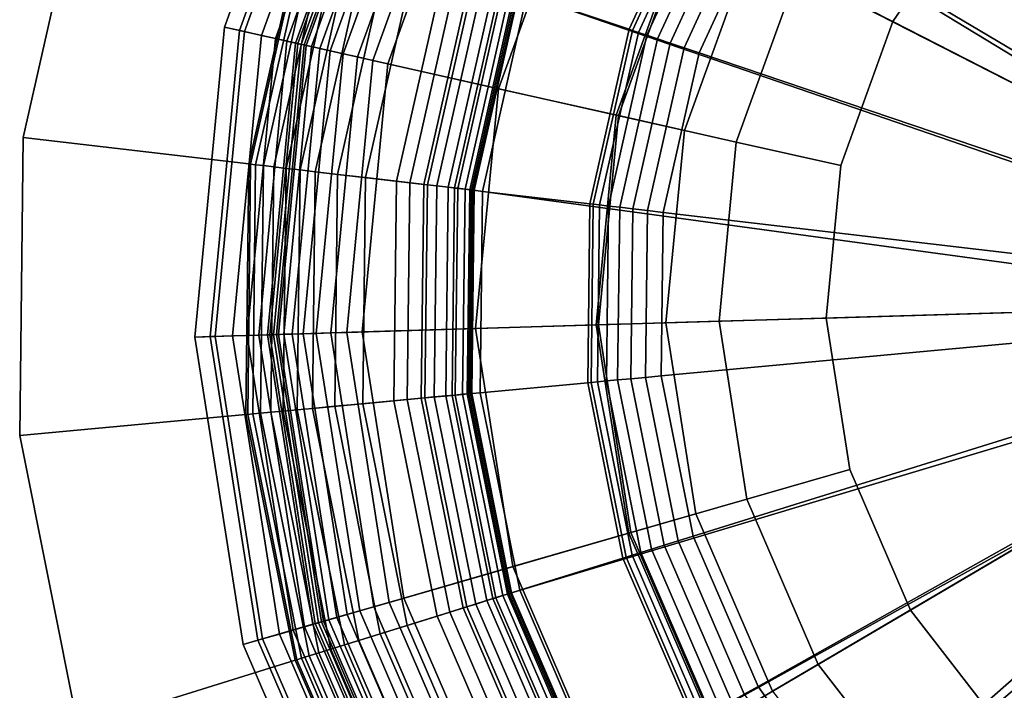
# Model space of a CAD drawing. Extents: x -43.1 to 43.1, y -41.3 to 41.3.
# Tile 281 of 656: x 16.481 to 17.448, y -28.705 to -28.046. Entities that reach past the tile are written whole.
import ezdxf

# ---------------------------------------------------------------- set-up
doc = ezdxf.new("R2010")
doc.units = 0
for name, color, linetype in [('LAMP', 7, 'CONTINUOUS'), ('LAMP_SUPPORT', 18, 'CONTINUOUS'), ('METAL_BASE', 254, 'CONTINUOUS')]:
    doc.layers.add(name, color=color, linetype=linetype)

msp = doc.modelspace()

# ---------------------------------------------------------------- linework, layer by layer
at = {"layer": 'LAMP'}
for points in [[(17.3053, -27.8192, 41.1433), (17.1984, -27.9761, 41.1433), (17.8727, -28.3209, 41.1433), (17.4479, -27.6939, 41.1433)], [(16.6823, -28.053, 43.6401), (16.7863, -27.7654, 43.6401), (16.7999, -27.7723, 43.7579), (16.6972, -28.0564, 43.7579)], [(16.7019, -28.0574, 43.3843), (16.8042, -27.7745, 43.3843), (16.7863, -27.7654, 43.6401), (16.6823, -28.053, 43.6401)], [(16.6972, -28.0564, 43.7579), (16.7999, -27.7723, 43.7579), (16.8521, -27.799, 43.8806), (16.7544, -28.0692, 43.8806)], [(16.7186, -28.0612, 43.0998), (16.8194, -27.7823, 43.0998), (16.8042, -27.7745, 43.3843), (16.7019, -28.0574, 43.3843)], [(16.7325, -28.0643, 42.7996), (16.8321, -27.7888, 42.7996), (16.8194, -27.7823, 43.0998), (16.7186, -28.0612, 43.0998)], [(16.7436, -28.0668, 42.4966), (16.8423, -27.794, 42.4966), (16.8321, -27.7888, 42.7996), (16.7325, -28.0643, 42.7996)], [(16.752, -28.0687, 42.2036), (16.85, -27.7979, 42.2036), (16.8423, -27.794, 42.4966), (16.7436, -28.0668, 42.4966)], [(16.7577, -28.07, 41.9337), (16.8551, -27.8005, 41.9337), (16.85, -27.7979, 42.2036), (16.752, -28.0687, 42.2036)], [(16.7544, -28.0692, 43.8806), (16.8521, -27.799, 43.8806), (16.9328, -27.8403, 43.9998), (16.8428, -28.0891, 43.9998)], [(16.7607, -28.0706, 41.6997), (16.8579, -27.8019, 41.6997), (16.8551, -27.8005, 41.9337), (16.7577, -28.07, 41.9337)], [(16.7626, -28.0711, 41.6845), (16.8596, -27.8028, 41.6845), (16.8579, -27.8019, 41.6997), (16.7607, -28.0706, 41.6997)], [(16.7677, -28.0722, 41.6707), (16.8643, -27.8052, 41.6707), (16.8596, -27.8028, 41.6845), (16.7626, -28.0711, 41.6845)], [(16.7758, -28.074, 41.6586), (16.8716, -27.809, 41.6586), (16.8643, -27.8052, 41.6707), (16.7677, -28.0722, 41.6707)], [(16.7862, -28.0764, 41.6486), (16.8812, -27.8139, 41.6486), (16.8716, -27.809, 41.6586), (16.7758, -28.074, 41.6586)], [(16.7987, -28.0792, 41.6411), (16.8926, -27.8197, 41.6411), (16.8812, -27.8139, 41.6486), (16.7862, -28.0764, 41.6486)], [(16.8128, -28.0824, 41.6365), (16.9054, -27.8263, 41.6365), (16.8926, -27.8197, 41.6411), (16.7987, -28.0792, 41.6411)], [(17.4231, -27.9233, 44.2735), (17.5361, -27.824, 44.2735), (17.8727, -28.3209, 44.2735), (17.3384, -28.0477, 44.2735)], [(16.828, -28.0858, 41.6352), (16.9193, -27.8334, 41.6352), (16.9054, -27.8263, 41.6365), (16.8128, -28.0824, 41.6365)], [(17.0669, -28.1396, 41.6428), (17.1373, -27.9449, 41.6428), (16.9193, -27.8334, 41.6352), (16.828, -28.0858, 41.6352)], [(16.8428, -28.0891, 43.9998), (16.9328, -27.8403, 43.9998), (17.0319, -27.8909, 44.107), (16.9514, -28.1136, 44.107)], [(17.2448, -27.9998, 44.2522), (17.3444, -27.8537, 44.2522), (17.4231, -27.9233, 44.2735), (17.3384, -28.0477, 44.2735)], [(16.9514, -28.1136, 44.107), (17.0319, -27.8909, 44.107), (17.1393, -27.9458, 44.1939), (17.069, -28.14, 44.1939)], [(17.1338, -28.1546, 41.1433), (17.1984, -27.9761, 41.1433), (17.1373, -27.9449, 41.6428), (17.0669, -28.1396, 41.6428)], [(17.069, -28.14, 44.1939), (17.1393, -27.9458, 44.1939), (17.2448, -27.9998, 44.2522), (17.1847, -28.1661, 44.2522)], [(17.1338, -28.1546, 41.1433), (17.1157, -28.3436, 41.1433), (17.8727, -28.3209, 41.1433), (17.1984, -27.9761, 41.1433)], [(17.1847, -28.1661, 44.2522), (17.2448, -27.9998, 44.2522), (17.3384, -28.0477, 44.2735), (17.2872, -28.1891, 44.2735)], [(17.2872, -28.1891, 44.2735), (17.3384, -28.0477, 44.2735), (17.8727, -28.3209, 44.2735), (17.2728, -28.3389, 44.2735)], [(16.6531, -28.3575, 43.6401), (16.6823, -28.053, 43.6401), (16.6972, -28.0564, 43.7579), (16.6683, -28.357, 43.7579)], [(16.6731, -28.3569, 43.3843), (16.7019, -28.0574, 43.3843), (16.6823, -28.053, 43.6401), (16.6531, -28.3575, 43.6401)], [(16.6683, -28.357, 43.7579), (16.6972, -28.0564, 43.7579), (16.7544, -28.0692, 43.8806), (16.7269, -28.3553, 43.8806)], [(16.6902, -28.3564, 43.0998), (16.7186, -28.0612, 43.0998), (16.7019, -28.0574, 43.3843), (16.6731, -28.3569, 43.3843)], [(16.7045, -28.3559, 42.7996), (16.7325, -28.0643, 42.7996), (16.7186, -28.0612, 43.0998), (16.6902, -28.3564, 43.0998)], [(16.7159, -28.3556, 42.4966), (16.7436, -28.0668, 42.4966), (16.7325, -28.0643, 42.7996), (16.7045, -28.3559, 42.7996)], [(16.7245, -28.3553, 42.2036), (16.752, -28.0687, 42.2036), (16.7436, -28.0668, 42.4966), (16.7159, -28.3556, 42.4966)], [(16.7303, -28.3552, 41.9337), (16.7577, -28.07, 41.9337), (16.752, -28.0687, 42.2036), (16.7245, -28.3553, 42.2036)], [(16.7269, -28.3553, 43.8806), (16.7544, -28.0692, 43.8806), (16.8428, -28.0891, 43.9998), (16.8175, -28.3525, 43.9998)], [(16.7334, -28.3551, 41.6997), (16.7607, -28.0706, 41.6997), (16.7577, -28.07, 41.9337), (16.7303, -28.3552, 41.9337)], [(16.7353, -28.355, 41.6845), (16.7626, -28.0711, 41.6845), (16.7607, -28.0706, 41.6997), (16.7334, -28.3551, 41.6997)], [(16.7406, -28.3548, 41.6707), (16.7677, -28.0722, 41.6707), (16.7626, -28.0711, 41.6845), (16.7353, -28.355, 41.6845)], [(16.7488, -28.3546, 41.6586), (16.7758, -28.074, 41.6586), (16.7677, -28.0722, 41.6707), (16.7406, -28.3548, 41.6707)], [(16.7596, -28.3543, 41.6486), (16.7862, -28.0764, 41.6486), (16.7758, -28.074, 41.6586), (16.7488, -28.3546, 41.6586)], [(16.7723, -28.3539, 41.6411), (16.7987, -28.0792, 41.6411), (16.7862, -28.0764, 41.6486), (16.7596, -28.3543, 41.6486)], [(16.7867, -28.3535, 41.6365), (16.8128, -28.0824, 41.6365), (16.7987, -28.0792, 41.6411), (16.7723, -28.3539, 41.6411)], [(16.8024, -28.353, 41.6352), (16.828, -28.0858, 41.6352), (16.8128, -28.0824, 41.6365), (16.7867, -28.3535, 41.6365)], [(17.0471, -28.3457, 41.6428), (17.0669, -28.1396, 41.6428), (16.828, -28.0858, 41.6352), (16.8024, -28.353, 41.6352)], [(16.8175, -28.3525, 43.9998), (16.8428, -28.0891, 43.9998), (16.9514, -28.1136, 44.107), (16.9288, -28.3492, 44.107)], [(16.9288, -28.3492, 44.107), (16.9514, -28.1136, 44.107), (17.069, -28.14, 44.1939), (17.0493, -28.3456, 44.1939)], [(17.1157, -28.3436, 41.1433), (17.1338, -28.1546, 41.1433), (17.0669, -28.1396, 41.6428), (17.0471, -28.3457, 41.6428)], [(17.0493, -28.3456, 44.1939), (17.069, -28.14, 44.1939), (17.1847, -28.1661, 44.2522), (17.1678, -28.342, 44.2522)], [(17.1678, -28.342, 44.2522), (17.1847, -28.1661, 44.2522), (17.2872, -28.1891, 44.2735), (17.2728, -28.3389, 44.2735)], [(17.1451, -28.5312, 41.1433), (17.2202, -28.7055, 41.1433), (17.8727, -28.3209, 41.1433), (17.1157, -28.3436, 41.1433)], [(17.3364, -28.8557, 41.1433), (17.4862, -28.9723, 41.1433), (17.8727, -28.3209, 41.1433), (17.2202, -28.7055, 41.1433)], [(17.2961, -28.4875, 44.2735), (17.2728, -28.3389, 44.2735), (17.8727, -28.3209, 44.2735), (17.3557, -28.6257, 44.2735)], [(17.4477, -28.7447, 44.2735), (17.3557, -28.6257, 44.2735), (17.8727, -28.3209, 44.2735), (17.5665, -28.8371, 44.2735)], [(17.0792, -28.5502, 41.6428), (17.0471, -28.3457, 41.6428), (16.8024, -28.353, 41.6352), (16.844, -28.6182, 41.6352)], [(16.9654, -28.5831, 44.107), (16.9288, -28.3492, 44.107), (17.0493, -28.3456, 44.1939), (17.0813, -28.5496, 44.1939)], [(17.1451, -28.5312, 41.1433), (17.1157, -28.3436, 41.1433), (17.0471, -28.3457, 41.6428), (17.0792, -28.5502, 41.6428)], [(17.0813, -28.5496, 44.1939), (17.0493, -28.3456, 44.1939), (17.1678, -28.342, 44.2522), (17.1952, -28.5167, 44.2522)], [(17.1952, -28.5167, 44.2522), (17.1678, -28.342, 44.2522), (17.2728, -28.3389, 44.2735), (17.2961, -28.4875, 44.2735)], [(16.7197, -28.6541, 43.3843), (16.6731, -28.3569, 43.3843), (16.6531, -28.3575, 43.6401), (16.7005, -28.6596, 43.6401)], [(16.7005, -28.6596, 43.6401), (16.6531, -28.3575, 43.6401), (16.6683, -28.357, 43.7579), (16.7151, -28.6554, 43.7579)], [(16.7151, -28.6554, 43.7579), (16.6683, -28.357, 43.7579), (16.7269, -28.3553, 43.8806), (16.7715, -28.6391, 43.8806)], [(16.7362, -28.6493, 43.0998), (16.6902, -28.3564, 43.0998), (16.6731, -28.3569, 43.3843), (16.7197, -28.6541, 43.3843)], [(16.7499, -28.6454, 42.7996), (16.7045, -28.3559, 42.7996), (16.6902, -28.3564, 43.0998), (16.7362, -28.6493, 43.0998)], [(16.7609, -28.6422, 42.4966), (16.7159, -28.3556, 42.4966), (16.7045, -28.3559, 42.7996), (16.7499, -28.6454, 42.7996)], [(16.7691, -28.6398, 42.2036), (16.7245, -28.3553, 42.2036), (16.7159, -28.3556, 42.4966), (16.7609, -28.6422, 42.4966)], [(16.7747, -28.6382, 41.9337), (16.7303, -28.3552, 41.9337), (16.7245, -28.3553, 42.2036), (16.7691, -28.6398, 42.2036)], [(16.7715, -28.6391, 43.8806), (16.7269, -28.3553, 43.8806), (16.8175, -28.3525, 43.9998), (16.8585, -28.614, 43.9998)], [(16.7777, -28.6373, 41.6997), (16.7334, -28.3551, 41.6997), (16.7303, -28.3552, 41.9337), (16.7747, -28.6382, 41.9337)], [(16.7795, -28.6368, 41.6845), (16.7353, -28.355, 41.6845), (16.7334, -28.3551, 41.6997), (16.7777, -28.6373, 41.6997)], [(16.7846, -28.6353, 41.6707), (16.7406, -28.3548, 41.6707), (16.7353, -28.355, 41.6845), (16.7795, -28.6368, 41.6845)], [(16.7925, -28.633, 41.6586), (16.7488, -28.3546, 41.6586), (16.7406, -28.3548, 41.6707), (16.7846, -28.6353, 41.6707)], [(16.8028, -28.6301, 41.6486), (16.7596, -28.3543, 41.6486), (16.7488, -28.3546, 41.6586), (16.7925, -28.633, 41.6586)], [(16.8151, -28.6265, 41.6411), (16.7723, -28.3539, 41.6411), (16.7596, -28.3543, 41.6486), (16.8028, -28.6301, 41.6486)], [(16.829, -28.6225, 41.6365), (16.7867, -28.3535, 41.6365), (16.7723, -28.3539, 41.6411), (16.8151, -28.6265, 41.6411)], [(16.844, -28.6182, 41.6352), (16.8024, -28.353, 41.6352), (16.7867, -28.3535, 41.6365), (16.829, -28.6225, 41.6365)], [(16.8585, -28.614, 43.9998), (16.8175, -28.3525, 43.9998), (16.9288, -28.3492, 44.107), (16.9654, -28.5831, 44.107)], [(17.2651, -28.6791, 44.2522), (17.1952, -28.5167, 44.2522), (17.2961, -28.4875, 44.2735), (17.3557, -28.6257, 44.2735)], [(17.163, -28.7392, 44.1939), (17.0813, -28.5496, 44.1939), (17.1952, -28.5167, 44.2522), (17.2651, -28.6791, 44.2522)], [(17.2202, -28.7055, 41.1433), (17.1451, -28.5312, 41.1433), (17.0792, -28.5502, 41.6428), (17.1612, -28.7403, 41.6428)], [(17.1612, -28.7403, 41.6428), (17.0792, -28.5502, 41.6428), (16.844, -28.6182, 41.6352), (16.9502, -28.8647, 41.6352)], [(17.0591, -28.8005, 44.107), (16.9654, -28.5831, 44.107), (17.0813, -28.5496, 44.1939), (17.163, -28.7392, 44.1939)], [(16.9633, -28.857, 43.9998), (16.8585, -28.614, 43.9998), (16.9654, -28.5831, 44.107), (17.0591, -28.8005, 44.107)], [(16.8852, -28.903, 43.8806), (16.7715, -28.6391, 43.8806), (16.8585, -28.614, 43.9998), (16.9633, -28.857, 43.9998)], [(16.9243, -28.8799, 41.6411), (16.8151, -28.6265, 41.6411), (16.8028, -28.6301, 41.6486), (16.9133, -28.8864, 41.6486)], [(16.9367, -28.8726, 41.6365), (16.829, -28.6225, 41.6365), (16.8151, -28.6265, 41.6411), (16.9243, -28.8799, 41.6411)], [(16.9502, -28.8647, 41.6352), (16.844, -28.6182, 41.6352), (16.829, -28.6225, 41.6365), (16.9367, -28.8726, 41.6365)], [(17.3733, -28.8189, 44.2522), (17.2651, -28.6791, 44.2522), (17.3557, -28.6257, 44.2735), (17.4477, -28.7447, 44.2735)], [(16.8908, -28.8997, 41.6997), (16.7777, -28.6373, 41.6997), (16.7747, -28.6382, 41.9337), (16.8881, -28.9013, 41.9337)], [(16.8924, -28.8987, 41.6845), (16.7795, -28.6368, 41.6845), (16.7777, -28.6373, 41.6997), (16.8908, -28.8997, 41.6997)], [(16.897, -28.8961, 41.6707), (16.7846, -28.6353, 41.6707), (16.7795, -28.6368, 41.6845), (16.8924, -28.8987, 41.6845)], [(16.9041, -28.8919, 41.6586), (16.7925, -28.633, 41.6586), (16.7846, -28.6353, 41.6707), (16.897, -28.8961, 41.6707)], [(16.9133, -28.8864, 41.6486), (16.8028, -28.6301, 41.6486), (16.7925, -28.633, 41.6586), (16.9041, -28.8919, 41.6586)], [(16.8347, -28.9328, 43.7579), (16.7151, -28.6554, 43.7579), (16.7715, -28.6391, 43.8806), (16.8852, -28.903, 43.8806)], [(16.8659, -28.9144, 42.7996), (16.7499, -28.6454, 42.7996), (16.7362, -28.6493, 43.0998), (16.8536, -28.9216, 43.0998)], [(16.8757, -28.9086, 42.4966), (16.7609, -28.6422, 42.4966), (16.7499, -28.6454, 42.7996), (16.8659, -28.9144, 42.7996)], [(16.8831, -28.9042, 42.2036), (16.7691, -28.6398, 42.2036), (16.7609, -28.6422, 42.4966), (16.8757, -28.9086, 42.4966)], [(16.8881, -28.9013, 41.9337), (16.7747, -28.6382, 41.9337), (16.7691, -28.6398, 42.2036), (16.8831, -28.9042, 42.2036)], [(16.8388, -28.9303, 43.3843), (16.7197, -28.6541, 43.3843), (16.7005, -28.6596, 43.6401), (16.8215, -28.9405, 43.6401)], [(16.8215, -28.9405, 43.6401), (16.7005, -28.6596, 43.6401), (16.7151, -28.6554, 43.7579), (16.8347, -28.9328, 43.7579)], [(16.8536, -28.9216, 43.0998), (16.7362, -28.6493, 43.0998), (16.7197, -28.6541, 43.3843), (16.8388, -28.9303, 43.3843)], [(17.2894, -28.9026, 44.1939), (17.163, -28.7392, 44.1939), (17.2651, -28.6791, 44.2522), (17.3733, -28.8189, 44.2522)]]:
    msp.add_3dface(points, dxfattribs=at)
at = {"layer": 'LAMP_SUPPORT'}
for points in [[(17.8665, -28.3026, 40.5662), (17.8522, -28.3218, 40.5662), (17.3232, -27.5444, 40.5662), (17.4975, -27.4465, 40.5662)], [(17.8522, -28.3218, 40.5662), (17.0537, -27.8366, 40.5662), (17.1731, -27.6763, 40.5662), (17.3232, -27.5444, 40.5662)], [(17.3112, -27.8037, 36.7827), (17.2153, -27.9325, 36.7827), (17.5198, -28.1132, 36.7827), (17.5715, -28.0438, 36.7827)], [(17.8522, -28.3218, 40.5662), (16.9702, -28.0183, 40.5662), (17.0537, -27.8366, 40.5662)], [(17.0618, -27.8415, 37.8701), (16.9792, -28.0213, 37.8701), (17.0796, -28.0552, 36.848), (17.153, -27.8955, 36.848)], [(17.153, -27.8955, 36.848), (17.0796, -28.0552, 36.848), (17.0827, -28.0563, 36.8327), (17.1558, -27.8972, 36.8327)], [(17.1558, -27.8972, 36.8327), (17.0827, -28.0563, 36.8327), (17.0886, -28.0583, 36.8188), (17.1611, -27.9004, 36.8188)], [(17.1611, -27.9004, 36.8188), (17.0886, -28.0583, 36.8188), (17.097, -28.0611, 36.8067), (17.1688, -27.9049, 36.8067)], [(17.1688, -27.9049, 36.8067), (17.097, -28.0611, 36.8067), (17.1075, -28.0647, 36.7967), (17.1783, -27.9106, 36.7967)], [(17.1783, -27.9106, 36.7967), (17.1075, -28.0647, 36.7967), (17.1198, -28.0688, 36.7891), (17.1895, -27.9172, 36.7891)], [(17.1895, -27.9172, 36.7891), (17.1198, -28.0688, 36.7891), (17.1335, -28.0735, 36.7843), (17.2019, -27.9246, 36.7843)], [(17.2019, -27.9246, 36.7843), (17.1335, -28.0735, 36.7843), (17.1482, -28.0784, 36.7827), (17.2153, -27.9325, 36.7827)], [(17.2153, -27.9325, 36.7827), (17.1482, -28.0784, 36.7827), (17.4837, -28.1919, 36.7827), (17.5198, -28.1132, 36.7827)], [(16.7603, -27.9473, 38.0011), (16.7063, -28.1875, 38.0011), (16.708, -28.1877, 37.9861), (16.762, -27.9478, 37.9861)], [(16.7603, -27.9473, 41.465), (16.7063, -28.1875, 41.465), (16.7063, -28.1875, 38.0011), (16.7603, -27.9473, 38.0011)], [(16.762, -27.9478, 41.48), (16.708, -28.1877, 41.48), (16.7063, -28.1875, 41.465), (16.7603, -27.9473, 41.465)], [(16.762, -27.9478, 37.9861), (16.708, -28.1877, 37.9861), (16.7129, -28.1882, 37.9723), (16.7667, -27.9494, 37.9723)], [(16.7667, -27.9494, 41.4939), (16.7129, -28.1882, 41.4939), (16.708, -28.1877, 41.48), (16.762, -27.9478, 41.48)], [(16.7667, -27.9494, 37.9723), (16.7129, -28.1882, 37.9723), (16.7206, -28.1891, 37.9601), (16.774, -27.9519, 37.9601)], [(16.774, -27.9519, 41.5061), (16.7206, -28.1891, 41.5061), (16.7129, -28.1882, 41.4939), (16.7667, -27.9494, 41.4939)], [(16.774, -27.9519, 37.9601), (16.7206, -28.1891, 37.9601), (16.7307, -28.1903, 37.9499), (16.7836, -27.9552, 37.9499)], [(16.7836, -27.9552, 41.5162), (16.7307, -28.1903, 41.5162), (16.7206, -28.1891, 41.5061), (16.774, -27.9519, 41.5061)], [(16.7836, -27.9552, 37.9499), (16.7307, -28.1903, 37.9499), (16.7428, -28.1918, 37.9421), (16.7952, -27.9591, 37.9421)], [(16.7952, -27.9591, 41.524), (16.7428, -28.1918, 41.524), (16.7307, -28.1903, 41.5162), (16.7836, -27.9552, 41.5162)], [(16.7952, -27.9591, 37.9421), (16.7428, -28.1918, 37.9421), (16.7566, -28.1934, 37.9372), (16.8083, -27.9635, 37.9372)], [(16.8083, -27.9635, 41.5289), (16.7566, -28.1934, 41.5289), (16.7428, -28.1918, 41.524), (16.7952, -27.9591, 41.524)], [(16.8083, -27.9635, 37.9372), (16.7566, -28.1934, 37.9372), (16.7715, -28.1951, 37.9354), (16.8225, -27.9683, 37.9354)], [(16.8225, -27.9683, 41.5307), (16.7715, -28.1951, 41.5307), (16.7566, -28.1934, 41.5289), (16.8083, -27.9635, 41.5289)], [(16.8225, -27.9683, 37.9354), (16.7715, -28.1951, 37.9354), (16.7933, -28.1977, 37.9338), (16.8433, -27.9754, 37.9338)], [(16.9109, -27.9982, 41.5307), (16.8641, -28.206, 41.5307), (16.7715, -28.1951, 41.5307), (16.8225, -27.9683, 41.5307)], [(16.8433, -27.9754, 37.9338), (16.7933, -28.1977, 37.9338), (16.8206, -28.2009, 37.929), (16.8694, -27.9842, 37.929)], [(16.8694, -27.9842, 37.929), (16.8206, -28.2009, 37.929), (16.8513, -28.2045, 37.9214), (16.8986, -27.994, 37.9214)], [(16.8986, -27.994, 37.9214), (16.8513, -28.2045, 37.9214), (16.8816, -28.208, 37.9114), (16.9276, -28.0038, 37.9114)], [(16.9241, -28.0027, 41.5291), (16.878, -28.2076, 41.5291), (16.8641, -28.206, 41.5307), (16.9109, -27.9982, 41.5307)], [(16.9362, -28.0068, 41.5245), (16.8907, -28.2091, 41.5245), (16.878, -28.2076, 41.5291), (16.9241, -28.0027, 41.5291)], [(16.9276, -28.0038, 37.9114), (16.8816, -28.208, 37.9114), (16.9082, -28.2111, 37.8993), (16.9529, -28.0124, 37.8993)], [(16.9469, -28.0104, 41.5173), (16.9019, -28.2104, 41.5173), (16.8907, -28.2091, 41.5245), (16.9362, -28.0068, 41.5245)], [(16.9559, -28.0134, 41.5079), (16.9113, -28.2115, 41.5079), (16.9019, -28.2104, 41.5173), (16.9469, -28.0104, 41.5173)], [(16.9529, -28.0124, 37.8993), (16.9082, -28.2111, 37.8993), (16.9274, -28.2134, 37.8854), (16.9713, -28.0186, 37.8854)], [(16.9627, -28.0157, 41.4966), (16.9185, -28.2123, 41.4966), (16.9113, -28.2115, 41.5079), (16.9559, -28.0134, 41.5079)], [(16.9671, -28.0172, 41.4838), (16.923, -28.2129, 41.4838), (16.9185, -28.2123, 41.4966), (16.9627, -28.0157, 41.4966)], [(16.9686, -28.0177, 41.4698), (16.9247, -28.2131, 41.4698), (16.923, -28.2129, 41.4838), (16.9671, -28.0172, 41.4838)], [(16.9702, -28.0183, 40.5662), (16.9263, -28.2133, 40.5662), (16.9247, -28.2131, 41.4698), (16.9686, -28.0177, 41.4698)], [(17.8522, -28.3218, 40.5662), (17.858, -28.3403, 40.5662), (16.9263, -28.2133, 40.5662), (16.9702, -28.0183, 40.5662)], [(16.9713, -28.0186, 37.8854), (16.9274, -28.2134, 37.8854), (16.9357, -28.2144, 37.8701), (16.9792, -28.0213, 37.8701)], [(16.9792, -28.0213, 37.8701), (16.9357, -28.2144, 37.8701), (17.041, -28.2267, 36.848), (17.0796, -28.0552, 36.848)], [(17.0796, -28.0552, 36.848), (17.041, -28.2267, 36.848), (17.0442, -28.2271, 36.8327), (17.0827, -28.0563, 36.8327)], [(17.0827, -28.0563, 36.8327), (17.0442, -28.2271, 36.8327), (17.0504, -28.2278, 36.8188), (17.0886, -28.0583, 36.8188)], [(17.0886, -28.0583, 36.8188), (17.0504, -28.2278, 36.8188), (17.0592, -28.2288, 36.8067), (17.097, -28.0611, 36.8067)], [(17.097, -28.0611, 36.8067), (17.0592, -28.2288, 36.8067), (17.0703, -28.2301, 36.7967), (17.1075, -28.0647, 36.7967)], [(17.1075, -28.0647, 36.7967), (17.0703, -28.2301, 36.7967), (17.0831, -28.2316, 36.7891), (17.1198, -28.0688, 36.7891)], [(17.1198, -28.0688, 36.7891), (17.0831, -28.2316, 36.7891), (17.0975, -28.2333, 36.7843), (17.1335, -28.0735, 36.7843)], [(17.1335, -28.0735, 36.7843), (17.0975, -28.2333, 36.7843), (17.1129, -28.2351, 36.7827), (17.1482, -28.0784, 36.7827)], [(17.1482, -28.0784, 36.7827), (17.1129, -28.2351, 36.7827), (17.4647, -28.2763, 36.7827), (17.4837, -28.1919, 36.7827)], [(16.7063, -28.1875, 38.0011), (16.7033, -28.4336, 38.0011), (16.7051, -28.4335, 37.9861), (16.708, -28.1877, 37.9861)], [(16.7063, -28.1875, 41.465), (16.7033, -28.4336, 41.465), (16.7033, -28.4336, 38.0011), (16.7063, -28.1875, 38.0011)], [(16.708, -28.1877, 41.48), (16.7051, -28.4335, 41.48), (16.7033, -28.4336, 41.465), (16.7063, -28.1875, 41.465)], [(16.708, -28.1877, 37.9861), (16.7051, -28.4335, 37.9861), (16.71, -28.433, 37.9723), (16.7129, -28.1882, 37.9723)], [(16.7129, -28.1882, 41.4939), (16.71, -28.433, 41.4939), (16.7051, -28.4335, 41.48), (16.708, -28.1877, 41.48)], [(16.7129, -28.1882, 37.9723), (16.71, -28.433, 37.9723), (16.7177, -28.4323, 37.9601), (16.7206, -28.1891, 37.9601)], [(16.7206, -28.1891, 41.5061), (16.7177, -28.4323, 41.5061), (16.71, -28.433, 41.4939), (16.7129, -28.1882, 41.4939)], [(16.7206, -28.1891, 37.9601), (16.7177, -28.4323, 37.9601), (16.7278, -28.4314, 37.9499), (16.7307, -28.1903, 37.9499)], [(16.7307, -28.1903, 41.5162), (16.7278, -28.4314, 41.5162), (16.7177, -28.4323, 41.5061), (16.7206, -28.1891, 41.5061)], [(16.7307, -28.1903, 37.9499), (16.7278, -28.4314, 37.9499), (16.74, -28.4302, 37.9421), (16.7428, -28.1918, 37.9421)], [(16.7428, -28.1918, 41.524), (16.74, -28.4302, 41.524), (16.7278, -28.4314, 41.5162), (16.7307, -28.1903, 41.5162)], [(16.7428, -28.1918, 37.9421), (16.74, -28.4302, 37.9421), (16.7537, -28.429, 37.9372), (16.7566, -28.1934, 37.9372)], [(16.7566, -28.1934, 41.5289), (16.7537, -28.429, 41.5289), (16.74, -28.4302, 41.524), (16.7428, -28.1918, 41.524)], [(16.7566, -28.1934, 37.9372), (16.7537, -28.429, 37.9372), (16.7687, -28.4276, 37.9354), (16.7715, -28.1951, 37.9354)], [(16.7715, -28.1951, 41.5307), (16.7687, -28.4276, 41.5307), (16.7537, -28.429, 41.5289), (16.7566, -28.1934, 41.5289)], [(16.7715, -28.1951, 37.9354), (16.7687, -28.4276, 37.9354), (16.7906, -28.4255, 37.9338), (16.7933, -28.1977, 37.9338)], [(16.8641, -28.206, 41.5307), (16.8616, -28.4189, 41.5307), (16.7687, -28.4276, 41.5307), (16.7715, -28.1951, 41.5307)], [(16.7933, -28.1977, 37.9338), (16.7906, -28.4255, 37.9338), (16.818, -28.423, 37.929), (16.8206, -28.2009, 37.929)], [(16.8206, -28.2009, 37.929), (16.818, -28.423, 37.929), (16.8487, -28.4201, 37.9214), (16.8513, -28.2045, 37.9214)], [(16.8513, -28.2045, 37.9214), (16.8487, -28.4201, 37.9214), (16.8791, -28.4173, 37.9114), (16.8816, -28.208, 37.9114)], [(16.878, -28.2076, 41.5291), (16.8755, -28.4176, 41.5291), (16.8616, -28.4189, 41.5307), (16.8641, -28.206, 41.5307)], [(16.8907, -28.2091, 41.5245), (16.8882, -28.4164, 41.5245), (16.8755, -28.4176, 41.5291), (16.878, -28.2076, 41.5291)], [(16.8816, -28.208, 37.9114), (16.8791, -28.4173, 37.9114), (16.9058, -28.4148, 37.8993), (16.9082, -28.2111, 37.8993)], [(16.9019, -28.2104, 41.5173), (16.8995, -28.4154, 41.5173), (16.8882, -28.4164, 41.5245), (16.8907, -28.2091, 41.5245)], [(16.9113, -28.2115, 41.5079), (16.9089, -28.4145, 41.5079), (16.8995, -28.4154, 41.5173), (16.9019, -28.2104, 41.5173)], [(16.9082, -28.2111, 37.8993), (16.9058, -28.4148, 37.8993), (16.925, -28.413, 37.8854), (16.9274, -28.2134, 37.8854)], [(16.9185, -28.2123, 41.4966), (16.9161, -28.4138, 41.4966), (16.9089, -28.4145, 41.5079), (16.9113, -28.2115, 41.5079)], [(16.923, -28.2129, 41.4838), (16.9207, -28.4134, 41.4838), (16.9161, -28.4138, 41.4966), (16.9185, -28.2123, 41.4966)], [(16.9247, -28.2131, 41.4698), (16.9223, -28.4133, 41.4698), (16.9207, -28.4134, 41.4838), (16.923, -28.2129, 41.4838)], [(16.9263, -28.2133, 40.5662), (16.9239, -28.4131, 40.5662), (16.9223, -28.4133, 41.4698), (16.9247, -28.2131, 41.4698)], [(17.858, -28.3403, 40.5662), (16.9632, -28.6091, 40.5662), (16.9239, -28.4131, 40.5662), (16.9263, -28.2133, 40.5662)], [(16.9274, -28.2134, 37.8854), (16.925, -28.413, 37.8854), (16.9333, -28.4122, 37.8701), (16.9357, -28.2144, 37.8701)], [(16.9357, -28.2144, 37.8701), (16.9333, -28.4122, 37.8701), (17.0389, -28.4024, 36.848), (17.041, -28.2267, 36.848)], [(17.041, -28.2267, 36.848), (17.0389, -28.4024, 36.848), (17.0421, -28.4021, 36.8327), (17.0442, -28.2271, 36.8327)], [(17.0442, -28.2271, 36.8327), (17.0421, -28.4021, 36.8327), (17.0484, -28.4015, 36.8188), (17.0504, -28.2278, 36.8188)], [(17.0504, -28.2278, 36.8188), (17.0484, -28.4015, 36.8188), (17.0572, -28.4007, 36.8067), (17.0592, -28.2288, 36.8067)], [(17.0592, -28.2288, 36.8067), (17.0572, -28.4007, 36.8067), (17.0682, -28.3997, 36.7967), (17.0703, -28.2301, 36.7967)], [(17.0703, -28.2301, 36.7967), (17.0682, -28.3997, 36.7967), (17.0811, -28.3985, 36.7891), (17.0831, -28.2316, 36.7891)], [(17.0831, -28.2316, 36.7891), (17.0811, -28.3985, 36.7891), (17.0955, -28.3972, 36.7843), (17.0975, -28.2333, 36.7843)], [(17.0975, -28.2333, 36.7843), (17.0955, -28.3972, 36.7843), (17.111, -28.3957, 36.7827), (17.1129, -28.2351, 36.7827)], [(17.1129, -28.2351, 36.7827), (17.111, -28.3957, 36.7827), (17.4636, -28.3629, 36.7827), (17.4647, -28.2763, 36.7827)], [(17.858, -28.3403, 40.5662), (17.0423, -28.7927, 40.5662), (16.9632, -28.6091, 40.5662)], [(17.858, -28.3403, 40.5662), (17.8806, -28.3479, 40.5662), (17.1578, -28.9558, 40.5662), (17.0423, -28.7927, 40.5662)], [(17.8806, -28.3479, 40.5662), (17.4766, -29.1933, 40.5662), (17.3047, -29.0913, 40.5662), (17.1578, -28.9558, 40.5662)], [(17.111, -28.3957, 36.7827), (17.1425, -28.5532, 36.7827), (17.4806, -28.4478, 36.7827), (17.4636, -28.3629, 36.7827)], [(17.0955, -28.3972, 36.7843), (17.1277, -28.5578, 36.7843), (17.1425, -28.5532, 36.7827), (17.111, -28.3957, 36.7827)], [(16.9333, -28.4122, 37.8701), (16.9722, -28.6063, 37.8701), (17.0734, -28.5748, 36.848), (17.0389, -28.4024, 36.848)], [(17.0389, -28.4024, 36.848), (17.0734, -28.5748, 36.848), (17.0765, -28.5738, 36.8327), (17.0421, -28.4021, 36.8327)], [(17.0421, -28.4021, 36.8327), (17.0765, -28.5738, 36.8327), (17.0824, -28.5719, 36.8188), (17.0484, -28.4015, 36.8188)], [(17.0484, -28.4015, 36.8188), (17.0824, -28.5719, 36.8188), (17.0909, -28.5693, 36.8067), (17.0572, -28.4007, 36.8067)], [(17.0572, -28.4007, 36.8067), (17.0909, -28.5693, 36.8067), (17.1015, -28.566, 36.7967), (17.0682, -28.3997, 36.7967)], [(17.0682, -28.3997, 36.7967), (17.1015, -28.566, 36.7967), (17.1139, -28.5621, 36.7891), (17.0811, -28.3985, 36.7891)], [(17.0811, -28.3985, 36.7891), (17.1139, -28.5621, 36.7891), (17.1277, -28.5578, 36.7843), (17.0955, -28.3972, 36.7843)], [(16.8791, -28.4173, 37.9114), (16.9202, -28.6225, 37.9114), (16.9457, -28.6145, 37.8993), (16.9058, -28.4148, 37.8993)], [(16.9089, -28.4145, 41.5079), (16.9487, -28.6136, 41.5079), (16.9397, -28.6164, 41.5173), (16.8995, -28.4154, 41.5173)], [(16.9058, -28.4148, 37.8993), (16.9457, -28.6145, 37.8993), (16.9642, -28.6088, 37.8854), (16.925, -28.413, 37.8854)], [(16.9161, -28.4138, 41.4966), (16.9556, -28.6115, 41.4966), (16.9487, -28.6136, 41.5079), (16.9089, -28.4145, 41.5079)], [(16.9207, -28.4134, 41.4838), (16.96, -28.6101, 41.4838), (16.9556, -28.6115, 41.4966), (16.9161, -28.4138, 41.4966)], [(16.9223, -28.4133, 41.4698), (16.9616, -28.6096, 41.4698), (16.96, -28.6101, 41.4838), (16.9207, -28.4134, 41.4838)], [(16.9239, -28.4131, 40.5662), (16.9632, -28.6091, 40.5662), (16.9616, -28.6096, 41.4698), (16.9223, -28.4133, 41.4698)], [(16.925, -28.413, 37.8854), (16.9642, -28.6088, 37.8854), (16.9722, -28.6063, 37.8701), (16.9333, -28.4122, 37.8701)], [(16.8616, -28.4189, 41.5307), (16.9034, -28.6278, 41.5307), (16.8143, -28.6555, 41.5307), (16.7687, -28.4276, 41.5307)], [(16.7906, -28.4255, 37.9338), (16.8353, -28.649, 37.9338), (16.8616, -28.6408, 37.929), (16.818, -28.423, 37.929)], [(16.818, -28.423, 37.929), (16.8616, -28.6408, 37.929), (16.891, -28.6316, 37.9214), (16.8487, -28.4201, 37.9214)], [(16.8487, -28.4201, 37.9214), (16.891, -28.6316, 37.9214), (16.9202, -28.6225, 37.9114), (16.8791, -28.4173, 37.9114)], [(16.8755, -28.4176, 41.5291), (16.9167, -28.6236, 41.5291), (16.9034, -28.6278, 41.5307), (16.8616, -28.4189, 41.5307)], [(16.8882, -28.4164, 41.5245), (16.9289, -28.6198, 41.5245), (16.9167, -28.6236, 41.5291), (16.8755, -28.4176, 41.5291)], [(16.8995, -28.4154, 41.5173), (16.9397, -28.6164, 41.5173), (16.9289, -28.6198, 41.5245), (16.8882, -28.4164, 41.5245)], [(16.7033, -28.4336, 38.0011), (16.7516, -28.6751, 38.0011), (16.7533, -28.6745, 37.9861), (16.7051, -28.4335, 37.9861)], [(16.7051, -28.4335, 41.48), (16.7533, -28.6745, 41.48), (16.7516, -28.6751, 41.465), (16.7033, -28.4336, 41.465)], [(16.7033, -28.4336, 41.465), (16.7516, -28.6751, 41.465), (16.7516, -28.6751, 38.0011), (16.7033, -28.4336, 38.0011)], [(16.7051, -28.4335, 37.9861), (16.7533, -28.6745, 37.9861), (16.758, -28.6731, 37.9723), (16.71, -28.433, 37.9723)], [(16.71, -28.433, 41.4939), (16.758, -28.6731, 41.4939), (16.7533, -28.6745, 41.48), (16.7051, -28.4335, 41.48)], [(16.71, -28.433, 37.9723), (16.758, -28.6731, 37.9723), (16.7654, -28.6708, 37.9601), (16.7177, -28.4323, 37.9601)], [(16.7177, -28.4323, 41.5061), (16.7654, -28.6708, 41.5061), (16.758, -28.6731, 41.4939), (16.71, -28.433, 41.4939)], [(16.7177, -28.4323, 37.9601), (16.7654, -28.6708, 37.9601), (16.7751, -28.6677, 37.9499), (16.7278, -28.4314, 37.9499)], [(16.7278, -28.4314, 41.5162), (16.7751, -28.6677, 41.5162), (16.7654, -28.6708, 41.5061), (16.7177, -28.4323, 41.5061)], [(16.7278, -28.4314, 37.9499), (16.7751, -28.6677, 37.9499), (16.7868, -28.6641, 37.9421), (16.74, -28.4302, 37.9421)], [(16.74, -28.4302, 41.524), (16.7868, -28.6641, 41.524), (16.7751, -28.6677, 41.5162), (16.7278, -28.4314, 41.5162)], [(16.74, -28.4302, 37.9421), (16.7868, -28.6641, 37.9421), (16.8, -28.66, 37.9372), (16.7537, -28.429, 37.9372)], [(16.7537, -28.429, 41.5289), (16.8, -28.66, 41.5289), (16.7868, -28.6641, 41.524), (16.74, -28.4302, 41.524)], [(16.7537, -28.429, 37.9372), (16.8, -28.66, 37.9372), (16.8143, -28.6555, 37.9354), (16.7687, -28.4276, 37.9354)], [(16.7687, -28.4276, 41.5307), (16.8143, -28.6555, 41.5307), (16.8, -28.66, 41.5289), (16.7537, -28.429, 41.5289)], [(16.7687, -28.4276, 37.9354), (16.8143, -28.6555, 37.9354), (16.8353, -28.649, 37.9338), (16.7906, -28.4255, 37.9338)], [(17.1425, -28.5532, 36.7827), (17.2061, -28.7007, 36.7827), (17.5149, -28.5273, 36.7827), (17.4806, -28.4478, 36.7827)], [(17.2061, -28.7007, 36.7827), (17.2989, -28.8317, 36.7827), (17.5649, -28.5979, 36.7827), (17.5149, -28.5273, 36.7827)], [(17.1139, -28.5621, 36.7891), (17.1799, -28.7154, 36.7891), (17.1925, -28.7083, 36.7843), (17.1277, -28.5578, 36.7843)], [(17.1277, -28.5578, 36.7843), (17.1925, -28.7083, 36.7843), (17.2061, -28.7007, 36.7827), (17.1425, -28.5532, 36.7827)], [(17.0824, -28.5719, 36.8188), (17.1512, -28.7315, 36.8188), (17.159, -28.7271, 36.8067), (17.0909, -28.5693, 36.8067)], [(17.0909, -28.5693, 36.8067), (17.159, -28.7271, 36.8067), (17.1686, -28.7217, 36.7967), (17.1015, -28.566, 36.7967)], [(17.1015, -28.566, 36.7967), (17.1686, -28.7217, 36.7967), (17.1799, -28.7154, 36.7891), (17.1139, -28.5621, 36.7891)], [(16.9722, -28.6063, 37.8701), (17.0505, -28.788, 37.8701), (17.1429, -28.7361, 36.848), (17.0734, -28.5748, 36.848)], [(17.0734, -28.5748, 36.848), (17.1429, -28.7361, 36.848), (17.1458, -28.7345, 36.8327), (17.0765, -28.5738, 36.8327)], [(17.0765, -28.5738, 36.8327), (17.1458, -28.7345, 36.8327), (17.1512, -28.7315, 36.8188), (17.0824, -28.5719, 36.8188)], [(17.2989, -28.8317, 36.7827), (17.417, -28.9406, 36.7827), (17.6286, -28.6566, 36.7827), (17.5649, -28.5979, 36.7827)], [(16.9642, -28.6088, 37.8854), (17.0432, -28.7921, 37.8854), (17.0505, -28.788, 37.8701), (16.9722, -28.6063, 37.8701)], [(16.9202, -28.6225, 37.9114), (17.0031, -28.8147, 37.9114), (17.0264, -28.8016, 37.8993), (16.9457, -28.6145, 37.8993)], [(16.9397, -28.6164, 41.5173), (17.0209, -28.8047, 41.5173), (17.011, -28.8102, 41.5245), (16.9289, -28.6198, 41.5245)], [(16.9487, -28.6136, 41.5079), (17.0291, -28.8001, 41.5079), (17.0209, -28.8047, 41.5173), (16.9397, -28.6164, 41.5173)], [(16.9457, -28.6145, 37.8993), (17.0264, -28.8016, 37.8993), (17.0432, -28.7921, 37.8854), (16.9642, -28.6088, 37.8854)], [(16.9556, -28.6115, 41.4966), (17.0354, -28.7965, 41.4966), (17.0291, -28.8001, 41.5079), (16.9487, -28.6136, 41.5079)], [(16.96, -28.6101, 41.4838), (17.0394, -28.7943, 41.4838), (17.0354, -28.7965, 41.4966), (16.9556, -28.6115, 41.4966)], [(16.9616, -28.6096, 41.4698), (17.0408, -28.7935, 41.4698), (17.0394, -28.7943, 41.4838), (16.96, -28.6101, 41.4838)], [(16.9632, -28.6091, 40.5662), (17.0423, -28.7927, 40.5662), (17.0408, -28.7935, 41.4698), (16.9616, -28.6096, 41.4698)], [(16.891, -28.6316, 37.9214), (16.9764, -28.8297, 37.9214), (17.0031, -28.8147, 37.9114), (16.9202, -28.6225, 37.9114)], [(16.9167, -28.6236, 41.5291), (16.9998, -28.8165, 41.5291), (16.9877, -28.8233, 41.5307), (16.9034, -28.6278, 41.5307)], [(16.9289, -28.6198, 41.5245), (17.011, -28.8102, 41.5245), (16.9998, -28.8165, 41.5291), (16.9167, -28.6236, 41.5291)], [(16.9034, -28.6278, 41.5307), (16.9877, -28.8233, 41.5307), (16.9064, -28.869, 41.5307), (16.8143, -28.6555, 41.5307)], [(16.8616, -28.6408, 37.929), (16.9495, -28.8448, 37.929), (16.9764, -28.8297, 37.9214), (16.891, -28.6316, 37.9214)], [(16.8353, -28.649, 37.9338), (16.9255, -28.8582, 37.9338), (16.9495, -28.8448, 37.929), (16.8616, -28.6408, 37.929)], [(16.8, -28.66, 37.9372), (16.8932, -28.8764, 37.9372), (16.9064, -28.869, 37.9354), (16.8143, -28.6555, 37.9354)], [(16.8143, -28.6555, 41.5307), (16.9064, -28.869, 41.5307), (16.8932, -28.8764, 41.5289), (16.8, -28.66, 41.5289)], [(16.8143, -28.6555, 37.9354), (16.9064, -28.869, 37.9354), (16.9255, -28.8582, 37.9338), (16.8353, -28.649, 37.9338)], [(17.417, -28.9406, 36.7827), (17.5551, -29.0225, 36.7827), (17.703, -28.7008, 36.7827), (17.6286, -28.6566, 36.7827)], [(16.7751, -28.6677, 37.9499), (16.8705, -28.8891, 37.9499), (16.8812, -28.8831, 37.9421), (16.7868, -28.6641, 37.9421)], [(16.7868, -28.6641, 41.524), (16.8812, -28.8831, 41.524), (16.8705, -28.8891, 41.5162), (16.7751, -28.6677, 41.5162)], [(16.7868, -28.6641, 37.9421), (16.8812, -28.8831, 37.9421), (16.8932, -28.8764, 37.9372), (16.8, -28.66, 37.9372)], [(16.8, -28.66, 41.5289), (16.8932, -28.8764, 41.5289), (16.8812, -28.8831, 41.524), (16.7868, -28.6641, 41.524)], [(16.7516, -28.6751, 38.0011), (16.8491, -28.9011, 38.0011), (16.8506, -28.9003, 37.9861), (16.7533, -28.6745, 37.9861)], [(16.7533, -28.6745, 41.48), (16.8506, -28.9003, 41.48), (16.8491, -28.9011, 41.465), (16.7516, -28.6751, 41.465)], [(16.7516, -28.6751, 41.465), (16.8491, -28.9011, 41.465), (16.8491, -28.9011, 38.0011), (16.7516, -28.6751, 38.0011)], [(16.7533, -28.6745, 37.9861), (16.8506, -28.9003, 37.9861), (16.8549, -28.8979, 37.9723), (16.758, -28.6731, 37.9723)], [(16.758, -28.6731, 41.4939), (16.8549, -28.8979, 41.4939), (16.8506, -28.9003, 41.48), (16.7533, -28.6745, 41.48)], [(16.758, -28.6731, 37.9723), (16.8549, -28.8979, 37.9723), (16.8617, -28.8941, 37.9601), (16.7654, -28.6708, 37.9601)], [(16.7654, -28.6708, 41.5061), (16.8617, -28.8941, 41.5061), (16.8549, -28.8979, 41.4939), (16.758, -28.6731, 41.4939)], [(16.7654, -28.6708, 37.9601), (16.8617, -28.8941, 37.9601), (16.8705, -28.8891, 37.9499), (16.7751, -28.6677, 37.9499)], [(16.7751, -28.6677, 41.5162), (16.8705, -28.8891, 41.5162), (16.8617, -28.8941, 41.5061), (16.7654, -28.6708, 41.5061)], [(17.1925, -28.7083, 36.7843), (17.2873, -28.842, 36.7843), (17.2989, -28.8317, 36.7827), (17.2061, -28.7007, 36.7827)]]:
    msp.add_3dface(points, dxfattribs=at)
at = {"layer": 'METAL_BASE'}
for points in [[(16.5491, -27.8758, 39.7327), (16.4848, -28.1615, 39.7327), (16.4848, -28.1615, 38.8457), (16.5491, -27.8758, 38.8457)], [(16.7603, -27.9473, 38.8457), (16.5491, -27.8758, 38.8457), (16.4848, -28.1615, 38.8457), (16.7063, -28.1875, 38.8457)], [(16.7063, -28.1875, 39.7327), (16.4848, -28.1615, 39.7327), (16.5491, -27.8758, 39.7327), (16.7603, -27.9473, 39.7327)], [(16.7603, -27.9473, 38.8457), (16.7063, -28.1875, 38.8457), (16.7063, -28.1875, 39.7327), (16.7603, -27.9473, 39.7327)], [(16.4848, -28.1615, 39.7327), (16.4813, -28.4543, 39.7327), (16.4813, -28.4543, 38.8457), (16.4848, -28.1615, 38.8457)], [(16.7063, -28.1875, 38.8457), (16.4848, -28.1615, 38.8457), (16.4813, -28.4543, 38.8457), (16.7033, -28.4336, 38.8457)], [(16.7033, -28.4336, 39.7327), (16.4813, -28.4543, 39.7327), (16.4848, -28.1615, 39.7327), (16.7063, -28.1875, 39.7327)], [(16.7063, -28.1875, 38.8457), (16.7033, -28.4336, 38.8457), (16.7033, -28.4336, 39.7327), (16.7063, -28.1875, 39.7327)], [(16.7033, -28.4336, 38.8457), (16.4813, -28.4543, 38.8457), (16.5388, -28.7414, 38.8457), (16.7516, -28.6751, 38.8457)], [(16.7516, -28.6751, 39.7327), (16.5388, -28.7414, 39.7327), (16.4813, -28.4543, 39.7327), (16.7033, -28.4336, 39.7327)], [(16.7033, -28.4336, 38.8457), (16.7516, -28.6751, 38.8457), (16.7516, -28.6751, 39.7327), (16.7033, -28.4336, 39.7327)], [(16.4813, -28.4543, 39.7327), (16.5388, -28.7414, 39.7327), (16.5388, -28.7414, 38.8457), (16.4813, -28.4543, 38.8457)], [(16.7516, -28.6751, 38.8457), (16.5388, -28.7414, 38.8457), (16.6547, -29.0103, 38.8457), (16.8491, -28.9011, 38.8457)], [(16.8491, -28.9011, 39.7327), (16.6547, -29.0103, 39.7327), (16.5388, -28.7414, 39.7327), (16.7516, -28.6751, 39.7327)], [(16.7516, -28.6751, 38.8457), (16.8491, -28.9011, 38.8457), (16.8491, -28.9011, 39.7327), (16.7516, -28.6751, 39.7327)]]:
    msp.add_3dface(points, dxfattribs=at)

doc.saveas('drawing.dxf')
